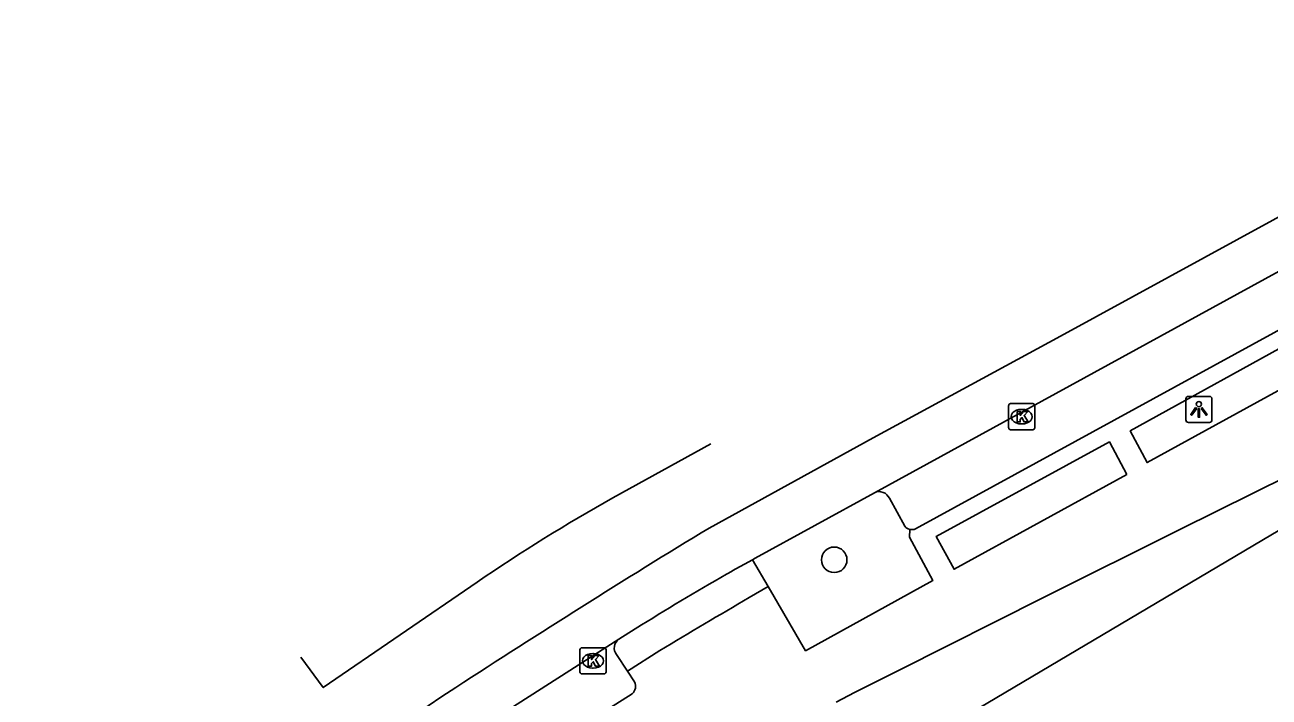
# Model space of a CAD drawing. Extents: x 159718 to 160783, y 383290 to 384030.
# Drawn here: x 159932.86 to 159980.6, y 383701.23 to 383727 of the extents above; entities that cross this region are included whole.
import ezdxf

# ---------------------------------------------------------------- set-up
doc = ezdxf.new("R2010")
doc.units = 0
for name, color, linetype in [('IMGEO_Boom', 7, 'Continuous'), ('IMGEO_Kolk', 7, 'Continuous'), ('IMGEO_Lichtpunt', 7, 'Continuous'), ('IMGEO_Pand', 7, 'Continuous'), ('IMGEO_Parkeervlak_open', 7, 'Continuous'), ('IMGEO_Rijbaan_lokaal_gesloten', 7, 'Continuous'), ('IMGEO_Voetpad_open', 7, 'Continuous')]:
    doc.layers.add(name, color=color, linetype=linetype)

msp = doc.modelspace()

# ---------------------------------------------------------------- linework, layer by layer
at = {"layer": 'IMGEO_Boom'}
msp.add_circle((159963.915, 383706.493), 0.489, dxfattribs=at)
at = {"layer": 'IMGEO_Kolk'}
for p, q in [((159970.608, 383711.555), (159970.608, 383712.407)), ((159970.683, 383712.481), (159971.535, 383712.481)), ((159971.609, 383712.407), (159971.609, 383711.555)), ((159971.096, 383712.261), (159971.121, 383712.261)), ((159971.535, 383711.481), (159970.683, 383711.481)), ((159971.119, 383711.701), (159971.094, 383711.701)), ((159954.159, 383702.195), (159954.159, 383703.047)), ((159954.234, 383703.121), (159955.086, 383703.121)), ((159954.647, 383702.901), (159954.672, 383702.901)), ((159955.16, 383703.047), (159955.16, 383702.195)), ((159954.67, 383702.341), (159954.645, 383702.341)), ((159955.086, 383702.121), (159954.234, 383702.121))]:
    msp.add_line(p, q, dxfattribs=at)
for points in [[(159970.608, 383711.555), (159970.608, 383712.407)], [(159970.683, 383712.481), (159971.535, 383712.481)], [(159971.609, 383712.407), (159971.609, 383711.555)], [(159970.929, 383712.181), (159971.052, 383712.181), (159971.052, 383712.03), (159971.182, 383712.181), (159971.346, 383712.181), (159971.2, 383712.03), (159971.353, 383711.781), (159971.201, 383711.781), (159971.116, 383711.945), (159971.052, 383711.878), (159971.052, 383711.781), (159970.929, 383711.781), (159970.929, 383712.181)], [(159971.535, 383711.481), (159970.683, 383711.481)], [(159954.159, 383702.195), (159954.159, 383703.047)], [(159954.234, 383703.121), (159955.086, 383703.121)], [(159954.48, 383702.821), (159954.603, 383702.821), (159954.603, 383702.67), (159954.733, 383702.821), (159954.897, 383702.821), (159954.751, 383702.67), (159954.904, 383702.421), (159954.752, 383702.421), (159954.667, 383702.585), (159954.603, 383702.518), (159954.603, 383702.421), (159954.48, 383702.421), (159954.48, 383702.821)], [(159955.16, 383703.047), (159955.16, 383702.195)], [(159955.086, 383702.121), (159954.234, 383702.121)]]:
    msp.add_lwpolyline(points, dxfattribs=at)
for centre, start, end in [((159970.685, 383712.405), 91.552, 178.448), ((159970.685, 383712.405), 91.552, 178.448), ((159971.533, 383712.405), 1.552, 88.448), ((159971.533, 383712.405), 1.552, 88.448), ((159970.685, 383711.557), 181.552, 268.448), ((159970.685, 383711.557), 181.552, 268.448), ((159971.533, 383711.557), 271.552, 358.448), ((159971.533, 383711.557), 271.552, 358.448), ((159954.236, 383703.045), 91.552, 178.448), ((159954.236, 383703.045), 91.552, 178.448), ((159955.084, 383703.045), 1.552, 88.448), ((159955.084, 383703.045), 1.552, 88.448), ((159954.236, 383702.197), 181.552, 268.448), ((159954.236, 383702.197), 181.552, 268.448), ((159955.084, 383702.197), 271.552, 358.448), ((159955.084, 383702.197), 271.552, 358.448)]:
    msp.add_arc(centre, 0.0765, start, end, dxfattribs=at)
for centre, major_axis, ratio, start_param, end_param in [((159971.095, 383711.981), (-0.387, 0.002), 0.722429, 4.712389, 7.853982), ((159971.12, 383711.981), (-0.39, 0.002), 0.717154, 1.570796, 4.712389), ((159954.646, 383702.621), (-0.387, 0.002), 0.722429, 4.712389, 7.853982), ((159954.671, 383702.621), (-0.39, 0.002), 0.717154, 1.570796, 4.712389)]:
    msp.add_ellipse(centre, major_axis=major_axis, ratio=ratio, start_param=start_param, end_param=end_param, dxfattribs=at)
at = {"layer": 'IMGEO_Lichtpunt'}
for p, q in [((159977.409, 383712.662), (159977.409, 383711.855)), ((159977.409, 383712.662), (159977.409, 383711.855)), ((159978.311, 383712.757), (159977.503, 383712.757)), ((159978.311, 383712.757), (159977.503, 383712.757)), ((159978.405, 383711.855), (159978.405, 383712.662)), ((159978.405, 383711.855), (159978.405, 383712.662)), ((159977.503, 383711.761), (159978.311, 383711.761)), ((159977.503, 383711.761), (159978.311, 383711.761))]:
    msp.add_line(p, q, dxfattribs=at)
for points in [[(159977.783, 383712.326), (159977.822, 383712.298), (159977.634, 383712.036), (159977.596, 383712.063), (159977.783, 383712.326)], [(159977.885, 383712.278), (159977.932, 383712.278), (159977.932, 383711.956), (159977.885, 383711.956), (159977.885, 383712.278)], [(159977.995, 383712.298), (159978.033, 383712.325), (159978.22, 383712.063), (159978.181, 383712.035), (159977.995, 383712.298)]]:
    msp.add_lwpolyline(points, dxfattribs=at)
msp.add_circle((159977.908, 383712.46), 0.0994, dxfattribs=at)
for centre, start, end in [((159977.503, 383712.662), 90, 180), ((159977.503, 383712.662), 90, 180), ((159978.311, 383712.662), 0, 90), ((159978.311, 383712.662), 0, 90), ((159977.503, 383711.855), 180, 270), ((159977.503, 383711.855), 180, 270), ((159978.311, 383711.855), 270, 0), ((159978.311, 383711.855), 270, 360)]:
    msp.add_arc(centre, 0.0946, start, end, dxfattribs=at)
at = {"layer": 'IMGEO_Pand'}
msp.add_lwpolyline([(159984.058, 383709.441), (159966.423, 383699.003), (159972.153, 383689.288)], dxfattribs=at)
at = {"layer": 'IMGEO_Parkeervlak_open'}
msp.add_lwpolyline([(159966.62, 383707.78), (159966.032, 383708.851)], dxfattribs=at)
for centre, radius, start, end in [((159965.64, 383708.677), 0.429, 23.9409, 115.6002), ((159966.892, 383707.995), 0.347, 218.321, 256.2696)]:
    msp.add_arc(centre, radius, start, end, dxfattribs=at)
at = {"layer": 'IMGEO_Rijbaan_lokaal_gesloten'}
for points in [[(159959.112, 383707.712), (159965.407, 383711.169), (159972.594, 383715.072), (159984.888, 383721.78), (159994.445, 383726.999)], [(159981.926, 383718.068), (159965.454, 383709.064)], [(159955.421, 383708.868), (159959.178, 383710.934)], [(159965.454, 383709.064), (159960.883, 383706.551), (159960.776, 383706.492)], [(159960.776, 383706.492), (159960, 383706.064)], [(159943.448, 383702.759), (159944.307, 383701.596), (159950.209, 383705.634)], [(159956.518, 383703.995), (159955.652, 383703.447)], [(159955.652, 383703.447), (159949.872, 383699.756)]]:
    msp.add_lwpolyline(points, dxfattribs=at)
for centre, radius, start, end in [((159989.017, 383648.906), 68.732, 119.26179, 124.37669), ((160151.946, 383390.423), 371.291, 121.28941, 123.06011), ((160009.093, 383619.479), 99.534, 119.55288, 121.88457), ((160054.936, 383539.834), 193.149, 123.12026, 129.19976)]:
    msp.add_arc(centre, radius, start, end, dxfattribs=at)
at = {"layer": 'IMGEO_Voetpad_open'}
for points in [[(159967.031, 383707.675), (159982.275, 383716.018)], [(159982.777, 383713.983), (159982.093, 383715.195), (159975.272, 383711.435), (159975.916, 383710.218), (159982.777, 383713.983)], [(159963.994, 383701.036), (159964.692, 383701.406), (159964.818, 383701.469), (159966.409, 383702.267), (159971.948, 383705.044), (159977.196, 383707.665), (159981.364, 383709.727), (159989.085, 383713.586)], [(159975.146, 383709.764), (159974.477, 383711.012), (159967.827, 383707.392), (159968.512, 383706.128), (159975.146, 383709.764)], [(159961.375, 383705.466), (159962.813, 383703.004), (159967.703, 383705.702), (159966.798, 383707.356), (159966.81, 383707.658)], [(159961.375, 383705.466), (159960.776, 383706.492)], [(159960.651, 383705.042), (159961.375, 383705.466)], [(159955.561, 383702.861), (159955.984, 383702.219)], [(159955.984, 383702.219), (159957.227, 383703.015)], [(159955.984, 383702.219), (159956.252, 383701.811)], [(159956.163, 383701.357), (159951.603, 383698.483)]]:
    msp.add_lwpolyline(points, dxfattribs=at)
for centre, radius, start, end in [((159966.894, 383708.006), 0.358, 256.3883, 292.4091), ((160086.954, 383487.786), 251.302, 120.17183, 121.07904), ((159955.887, 383703.11), 0.411, 124.9352, 217.4109), ((159955.924, 383701.64), 0.37, 310.1965, 27.6208)]:
    msp.add_arc(centre, radius, start, end, dxfattribs=at)

doc.saveas('drawing.dxf')
